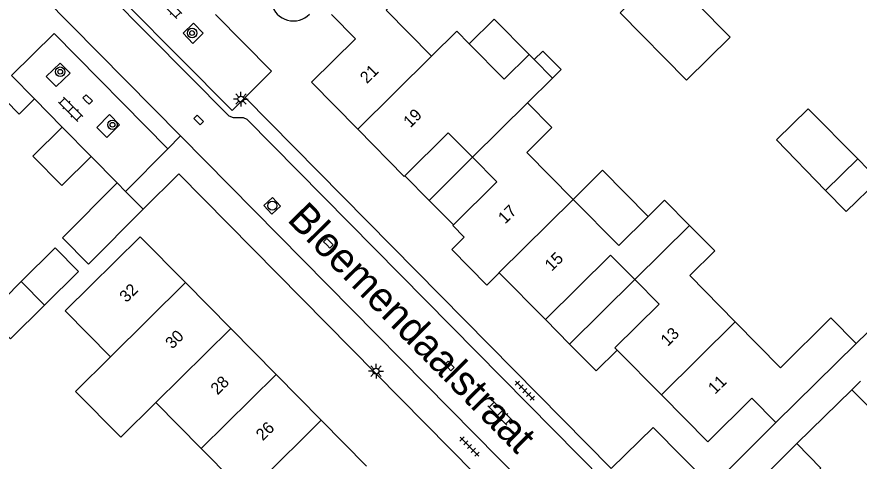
# Model space of a CAD drawing. Extents: x 128000 to 131008, y 398996 to 402500.
# Drawn here: x 129679.1 to 129750.4, y 399376.8 to 399414.4 of the extents above; entities that cross this region are included whole.
import ezdxf

# ---------------------------------------------------------------- set-up
doc = ezdxf.new("R2010")
doc.units = 0
for name, color, linetype in [('gg-afsc-erfafscheiding', 7, 'Continuous'), ('gg-afsc-muur', 7, 'Continuous'), ('gg-anno-huisnummerreeks BGT', 7, 'Continuous'), ('gg-anno-openbare ruimte label', 7, 'Continuous'), ('gg-bbg-bijgebouw', 7, 'Continuous'), ('gg-bbg-gedigitaliseerde bebouwing', 7, 'Continuous'), ('gg-bbg-gedigitaliseerde bijgebouw', 7, 'Continuous'), ('gg-bbg-hoofdgebouw', 7, 'Continuous'), ('gg-bbg-luifel en loopbrug', 7, 'Continuous'), ('gg-bbg-tussenscheiding', 7, 'Continuous'), ('gg-knt-verharding', 7, 'Continuous'), ('gt-grn-weggrens', 7, 'Continuous'), ('gt-symb-boom', 7, 'Continuous'), ('gt-symb-klinker verharding', 7, 'Continuous'), ('gt-symb-kolk', 7, 'Continuous'), ('gt-symb-lichtmast', 7, 'Continuous'), ('gt-symb-rioolschacht', 7, 'Continuous'), ('gt-symb-tegel verharding', 7, 'Continuous')]:
    doc.layers.add(name, color=color, linetype=linetype)

# ---------------------------------------------------------------- blocks, each defined once
blk = doc.blocks.new('gt0-KOLK')
at = {"layer": 'gt-symb-kolk'}
blk.add_lwpolyline([(0, 0), (0.375, 0), (0.375, 0.4), (-0.375, 0.4), (-0.375, 0), (0, 0)], dxfattribs=at)
blk = doc.blocks.new('gt0-RS')
at = {"layer": 'gt-symb-rioolschacht'}
blk.add_lwpolyline([(-0.5, -0.5), (0.5, -0.5), (0.5, 0.5), (-0.5, 0.5)], close=True, dxfattribs=at)
blk.add_circle((0, 0), 0.375, dxfattribs=at)
blk = doc.blocks.new('gt0-LMAST')
at = {"layer": 'gt-symb-lichtmast'}
for p, q in [((-0.182, 0.173), (-0.447, 0.438)), ((-0.005, 0.246), (-0.005, 0.621)), ((0.172, 0.173), (0.437, 0.438)), ((-0.255, -0.004), (-0.63, -0.004)), ((-0.182, -0.181), (-0.447, -0.446)), ((-0.005, -0.254), (-0.005, -0.629)), ((0.437, -0.446), (0.172, -0.181)), ((0.245, -0.004), (0.62, -0.004))]:
    blk.add_line(p, q, dxfattribs=at)
blk.add_circle((-0.005, -0.004), 0.25, dxfattribs=at)
blk = doc.blocks.new('gt0-TEG1')
at = {"layer": 'gt-symb-tegel verharding'}
for p, q in [((-1.125, 0), (1.125, 0)), ((-0.9, -0.25), (-0.9, 0.25)), ((-0.45, -0.25), (-0.45, 0.25)), ((0, -0.25), (0, 0.25)), ((0.45, -0.25), (0.45, 0.25)), ((0.9, -0.25), (0.9, 0.25))]:
    blk.add_line(p, q, dxfattribs=at)
blk = doc.blocks.new('gt0-KL1')
at = {"layer": 'gt-symb-klinker verharding'}
for p, q in [((-1.15, 0.3), (1.15, 0.3)), ((-1, -0.3), (-1, 0.3)), ((-0.5, 0.3), (-0.5, 0.45)), ((0, -0.3), (0, 0.3)), ((0.5, 0.3), (0.5, 0.45)), ((1, -0.3), (1, 0.3)), ((-1.15, -0.3), (1.15, -0.3)), ((-0.5, -0.45), (-0.5, -0.3)), ((0.5, -0.45), (0.5, -0.3))]:
    blk.add_line(p, q, dxfattribs=at)
blk = doc.blocks.new('gt0-BOOM')
at = {"layer": 'gt-symb-boom'}
for radius in [0.4, 0.2]:
    blk.add_circle((0, 0), radius, dxfattribs=at)

msp = doc.modelspace()

# ---------------------------------------------------------------- linework, layer by layer
at = {"layer": 'gg-afsc-erfafscheiding'}
for p, q in [((129680.582, 399407.43), (129682.932, 399405.039)), ((129685.385, 399402.543), (129687.58, 399400.31))]:
    msp.add_line(p, q, dxfattribs=at)
at = {"layer": 'gg-afsc-muur'}
msp.add_line((129750.174, 399386.727), (129758.007, 399394.416), dxfattribs=at)
at = {"layer": 'gg-bbg-bijgebouw'}
for p, q in [((129687.58, 399400.31), (129688.298, 399399.585)), ((129688.298, 399399.585), (129689.78, 399398.09))]:
    msp.add_line(p, q, dxfattribs=at)
at = {"layer": 'gg-bbg-gedigitaliseerde bebouwing'}
for p, q in [((129720.34, 399409.09), (129717.401, 399412.081)), ((129720.34, 399409.09), (129722.469, 399411.182)), ((129722.469, 399411.182), (129722.9, 399410.743)), ((129722.9, 399410.743), (129724.445, 399409.17)), ((129724.445, 399409.17), (129722.337, 399407.089)), ((129749.788, 399382.821), (129755.71, 399376.85))]:
    msp.add_line(p, q, dxfattribs=at)
for points in [[(129714.208, 399411.038), (129710.35, 399414.94), (129712.48, 399417.04), (129710.38, 399419.16), (129710.073, 399418.857)], [(129717.401, 399412.081), (129716.355, 399413.146), (129714.208, 399411.038)], [(129726.184, 399398.921), (129722.259, 399402.897), (129724.394, 399405.004), (129722.337, 399407.089)], [(129732.545, 399397.473), (129730.05, 399395.01), (129726.184, 399398.921)], [(129736.06, 399396.71), (129733.94, 399398.85), (129732.545, 399397.473)], [(129739.92, 399388.57), (129736.07, 399392.48), (129738.18, 399394.57), (129736.06, 399396.71)], [(129748.024, 399388.914), (129743.76, 399384.67), (129739.92, 399388.57)], [(129687.03, 399385.617), (129684.062, 399382.682), (129687.897, 399378.804), (129690.865, 399381.739)]]:
    msp.add_lwpolyline(points, dxfattribs=at)
at = {"layer": 'gg-bbg-gedigitaliseerde bijgebouw'}
for p, q in [((129678.647, 399409.398), (129680.582, 399407.43)), ((129747.573, 399399.686), (129750.293, 399402.34)), ((129681.434, 399389.977), (129679.461, 399391.963))]:
    msp.add_line(p, q, dxfattribs=at)
for points in [[(129680.582, 399407.43), (129679.27, 399406.14), (129678.15, 399407.28)], [(129750.293, 399402.34), (129752.039, 399400.551), (129749.319, 399397.897), (129747.573, 399399.686)], [(129687.58, 399400.31), (129682.94, 399395.66), (129685.15, 399393.45), (129689.78, 399398.09)], [(129679.461, 399391.963), (129682.334, 399394.817), (129684.307, 399392.831), (129681.434, 399389.977)]]:
    msp.add_lwpolyline(points, dxfattribs=at)
at = {"layer": 'gg-bbg-hoofdgebouw'}
for p, q in [((129723.84, 399388.76), (129719.929, 399392.721)), ((129697.2, 399388.001), (129693.366, 399391.88)), ((129750.174, 399386.727), (129748.024, 399388.914)), ((129701.034, 399384.122), (129697.2, 399388.001)), ((129743.37, 399380.05), (129750.174, 399386.727)), ((129733.667, 399382.393), (129729.923, 399386.175)), ((129704.869, 399380.244), (129701.034, 399384.122)), ((129749.788, 399382.821), (129745.13, 399378.26)), ((129690.865, 399381.739), (129694.7, 399377.86)), ((129708.703, 399376.365), (129704.869, 399380.244)), ((129694.7, 399377.86), (129698.534, 399373.982))]:
    msp.add_line(p, q, dxfattribs=at)
for points in [[(129707.955, 399404.855), (129704.04, 399408.83), (129707.76, 399412.49), (129705.72, 399414.56)], [(129711.947, 399400.917), (129711.89, 399400.86), (129707.955, 399404.855)], [(129717.669, 399402.481), (129715.61, 399404.56), (129711.947, 399400.917)], [(129716.066, 399396.765), (129719.73, 399400.4), (129717.669, 399402.481)], [(129716.972, 399395.716), (129716, 399396.7), (129716.066, 399396.765)], [(129693.366, 399391.88), (129689.53, 399395.76), (129683.19, 399389.5), (129687.03, 399385.617)], [(129719.929, 399392.721), (129718.874, 399391.679), (129715.916, 399394.672), (129716.972, 399395.716)], [(129731.407, 399392.138), (129729.35, 399394.21), (129723.84, 399388.76)], [(129729.923, 399386.175), (129729.73, 399386.37), (129733.47, 399390.06), (129731.407, 399392.138)], [(129743.37, 399380.05), (129741.32, 399382.11), (129737.6, 399378.42), (129733.667, 399382.393)], [(129745.13, 399378.26), (129747.18, 399376.18), (129743.45, 399372.5), (129747.371, 399368.524)]]:
    msp.add_lwpolyline(points, dxfattribs=at)
at = {"layer": 'gg-bbg-luifel en loopbrug'}
for p, q in [((129682.932, 399405.039), (129685.385, 399402.543)), ((129743.412, 399403.95), (129747.573, 399399.686)), ((129714.006, 399398.841), (129717.669, 399402.481)), ((129711.947, 399400.917), (129714.006, 399398.841)), ((129714.006, 399398.841), (129716.066, 399396.765)), ((129731.407, 399392.138), (129725.891, 399386.682)), ((129725.891, 399386.682), (129723.84, 399388.76)), ((129750.534, 399383.549), (129749.788, 399382.821))]:
    msp.add_line(p, q, dxfattribs=at)
for points in [[(129733.867, 399418.341), (129739.488, 399412.647), (129735.787, 399408.994), (129730.167, 399414.688), (129733.867, 399418.341)], [(129722.469, 399411.182), (129719.518, 399414.171), (129717.401, 399412.081)], [(129722.9, 399410.743), (129723.638, 399411.471), (129725.186, 399409.902), (129724.445, 399409.17)], [(129743.412, 399403.95), (129746.09, 399406.584), (129750.293, 399402.34)], [(129685.385, 399402.543), (129682.905, 399400.084), (129680.441, 399402.57), (129682.932, 399405.039)], [(129732.545, 399397.473), (129728.687, 399401.381), (129728.295, 399400.994), (129726.184, 399398.921)], [(129681.434, 399389.977), (129678.561, 399387.123), (129676.588, 399389.109), (129679.461, 399391.963)], [(129729.923, 399386.175), (129728.136, 399384.409), (129725.891, 399386.682)]]:
    msp.add_lwpolyline(points, dxfattribs=at)
msp.add_arc((129702.504, 399415.953), 1.933, 135.25148, 315.25148, dxfattribs=at)
at = {"layer": 'gg-bbg-tussenscheiding'}
for p, q in [((129707.955, 399404.855), (129714.208, 399411.038)), ((129717.669, 399402.481), (129722.337, 399407.089)), ((129731.407, 399392.138), (129736.06, 399396.71)), ((129693.366, 399391.88), (129687.03, 399385.617)), ((129733.667, 399382.393), (129739.92, 399388.57)), ((129697.2, 399388.001), (129690.865, 399381.739)), ((129701.034, 399384.122), (129694.7, 399377.86)), ((129704.869, 399380.244), (129698.534, 399373.982))]:
    msp.add_line(p, q, dxfattribs=at)
msp.add_lwpolyline([(129719.929, 399392.721), (129719.917, 399392.733), (129726.184, 399398.921)], dxfattribs=at)
at = {"layer": 'gg-knt-verharding'}
for p, q in [((129692.954, 399404.294), (129677.18, 399420.26)), ((129682.257, 399412.946), (129678.647, 399409.398)), ((129691.88, 399403.208), (129682.257, 399412.946)), ((129688.298, 399399.585), (129691.88, 399403.208)), ((129743.37, 399380.05), (129737.924, 399374.629)), ((129745.13, 399378.26), (129739.69, 399372.846))]:
    msp.add_line(p, q, dxfattribs=at)
for points in [[(129680.08, 399423.11), (129697.05, 399405.99), (129697.41, 399405.86), (129698.26, 399405.86), (129698.57, 399405.71), (129728.82, 399375.1), (129729.17, 399374.89), (129735.43, 399373.68), (129735.77, 399373.54), (129763.999, 399344.886)], [(129698.41, 399407.54), (129697.309, 399406.439), (129683.977, 399419.889), (129687.459, 399423.136)], [(129695.92, 399414.55), (129700.64, 399409.77), (129698.41, 399407.54)], [(129693.168, 399412.971), (129693.982, 399412.121), (129694.851, 399412.969), (129694.036, 399413.819), (129693.168, 399412.971)], [(129681.578, 399409.33), (129682.427, 399408.481), (129683.605, 399409.608), (129682.756, 399410.457), (129681.578, 399409.33)], [(129698.41, 399407.54), (129729.41, 399376.16), (129732.96, 399379.64), (129737.924, 399374.629)], [(129685.846, 399405.015), (129686.698, 399404.167), (129687.79, 399405.24), (129686.938, 399406.088), (129685.846, 399405.015)], [(129759.64, 399342.192), (129733.66, 399368.49), (129733.27, 399368.66), (129728.54, 399368.47), (129728.21, 399368.61), (129692.954, 399404.294)], [(129689.78, 399398.09), (129692.79, 399401.09), (129728.264, 399365.197)]]:
    msp.add_lwpolyline(points, dxfattribs=at)
at = {"layer": 'gt-grn-weggrens'}
msp.add_line((129692.954, 399404.294), (129691.88, 399403.208), dxfattribs=at)

# ---------------------------------------------------------------- block references
at = {"layer": 'gt-symb-boom'}
msp.add_blockref('gt0-BOOM', (129693.924, 399412.995), dxfattribs=at)
at = {"layer": 'gt-symb-boom', "rotation": -45.405196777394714}
for p in [(129682.761, 399409.722), (129687.186, 399405.236)]:
    msp.add_blockref('gt0-BOOM', p, dxfattribs=at)
at = {"layer": 'gt-symb-klinker verharding'}
for p, rotation in [((129692.039, 399415.243), -45.324159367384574), ((129683.646, 399406.55), -45.32415936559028), ((129719.995, 399380.849), -45.32415936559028)]:
    msp.add_blockref('gt0-KL1', p, dxfattribs=dict(at, rotation=rotation))
at = {"layer": 'gt-symb-kolk'}
for p, rotation in [((129684.939, 399407.231), -45.324159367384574), ((129694.341, 399405.506), -45.56726640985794), ((129705.326, 399395.071), -45.56726640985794), ((129715.58, 399384.694), -45.56726640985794)]:
    msp.add_blockref('gt0-KOLK', p, dxfattribs=dict(at, rotation=rotation))
at = {"layer": 'gt-symb-lichtmast'}
for p in [(129698.066, 399407.408), (129709.505, 399384.4)]:
    msp.add_blockref('gt0-LMAST', p, dxfattribs=at)
at = {"layer": 'gt-symb-rioolschacht', "rotation": 132.60899614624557}
msp.add_blockref('gt0-RS', (129700.719, 399398.388), dxfattribs=at)
at = {"layer": 'gt-symb-tegel verharding', "rotation": -45.324159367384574}
for p in [(129722.107, 399382.741), (129717.421, 399378.015)]:
    msp.add_blockref('gt0-TEG1', p, dxfattribs=at)

# ---------------------------------------------------------------- texts
at = {"layer": 'gg-anno-huisnummerreeks BGT'}
for s, rotation, p in [('21', 44.6, (129708.734, 399408.658)), ('19', 44.6, (129712.405, 399404.931)), ('17', 44.6, (129720.434, 399396.796)), ('15', 44.6, (129724.382, 399392.797)), ('32', 44.7, (129688.368, 399390.142)), ('30', 44.7, (129692.25, 399386.214)), ('13', 44.7, (129734.2, 399386.437)), ('28', 44.7, (129696.084, 399382.335)), ('11', 44.7, (129738.21, 399382.386)), ('26', 44.7, (129699.919, 399378.456))]:
    msp.add_text(s, height=1, rotation=rotation, dxfattribs=at).set_placement(p)
at = {"layer": 'gg-anno-openbare ruimte label'}
msp.add_text('Bloemendaalstraat', height=2.5, rotation=314.6, dxfattribs=at).set_placement((129701.894, 399397.145))

doc.saveas('drawing.dxf')
